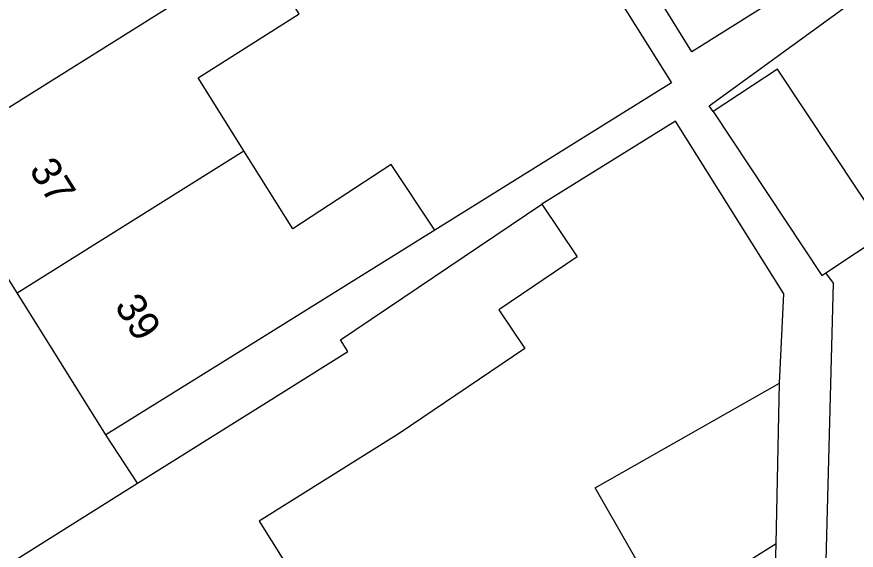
# Model space of a CAD drawing. Extents: x 161801 to 162379, y 382315 to 382832.
# Drawn here: x 162097.63 to 162125.8, y 382508.74 to 382526.64 of the extents above; entities that cross this region are included whole.
import ezdxf

# ---------------------------------------------------------------- set-up
doc = ezdxf.new("R2010")
doc.units = 0
for name, color, linetype in [('IMGEO_Pand', 7, 'Continuous'), ('IMGEO_Pand_nummerreeks', 7, 'Continuous'), ('IMGEO_Voetpad_open', 7, 'Continuous')]:
    doc.layers.add(name, color=color, linetype=linetype)

msp = doc.modelspace()

# ---------------------------------------------------------------- linework, layer by layer
at = {"layer": 'IMGEO_Pand'}
for points in [[(162122.585, 382526.907), (162120.283, 382525.463), (162114.714, 382534.472)], [(162105.766, 382528.87), (162094.758, 382521.967)], [(162105.249, 382522.144), (162103.713, 382524.594), (162107.111, 382526.737), (162105.766, 382528.87)], [(162124.78, 382518.047), (162126.802, 382519.386), (162123.156, 382524.886), (162121.001, 382523.458)], [(162121.001, 382523.458), (162124.646, 382517.958), (162124.78, 382518.047)], [(162097.64, 382517.372), (162094.758, 382521.967)], [(162097.64, 382517.372), (162105.249, 382522.144)], [(162111.664, 382519.483), (162110.198, 382521.684), (162106.891, 382519.523), (162105.249, 382522.144)], [(162101.682, 382510.985), (162105.918, 382513.642), (162108.74, 382515.412), (162108.495, 382515.802), (162115.249, 382520.35)], [(162115.249, 382520.35), (162116.439, 382518.581), (162113.803, 382516.806), (162114.676, 382515.51), (162110.466, 382512.656), (162105.766, 382509.713), (162107.478, 382506.979)], [(162111.664, 382519.483), (162104.871, 382515.254), (162100.624, 382512.613)], [(162100.624, 382512.613), (162097.64, 382517.372)], [(162123.109, 382508.947), (162119.43, 382506.643), (162117.034, 382510.827), (162123.222, 382514.347)], [(162123.109, 382508.947), (162123.222, 382514.347)], [(162099.911, 382502.241), (162096.463, 382507.711), (162101.682, 382510.985)]]:
    msp.add_lwpolyline(points, dxfattribs=at)
at = {"layer": 'IMGEO_Voetpad_open'}
for points in [[(162085.175, 382554.158), (162096.508, 382561.261), (162101.682, 382553.006), (162113.015, 382534.923), (162119.597, 382524.422), (162111.664, 382519.483)], [(162121.001, 382523.458), (162120.869, 382523.652), (162131.393, 382531.31)], [(162123.222, 382514.347), (162123.367, 382517.339), (162119.729, 382523.139), (162115.249, 382520.35)], [(162125.713, 382492.737), (162125.938, 382492.083), (162124.059, 382486.638), (162125.298, 382486.194), (162127.361, 382492.073), (162124.601, 382501.194), (162125.039, 382517.695), (162124.78, 382518.047)], [(162101.682, 382510.985), (162100.624, 382512.613)], [(162124.177, 382497.197), (162122.887, 382500.941), (162123.109, 382508.947)]]:
    msp.add_lwpolyline(points, dxfattribs=at)

# ---------------------------------------------------------------- texts
at = {"layer": 'IMGEO_Pand_nummerreeks'}
for s, p in [('37', (162098.022, 382521.505)), ('39', (162100.887, 382516.936))]:
    msp.add_text(s, height=1, rotation=302.0927, dxfattribs=at).set_placement(p)

doc.saveas('drawing.dxf')
